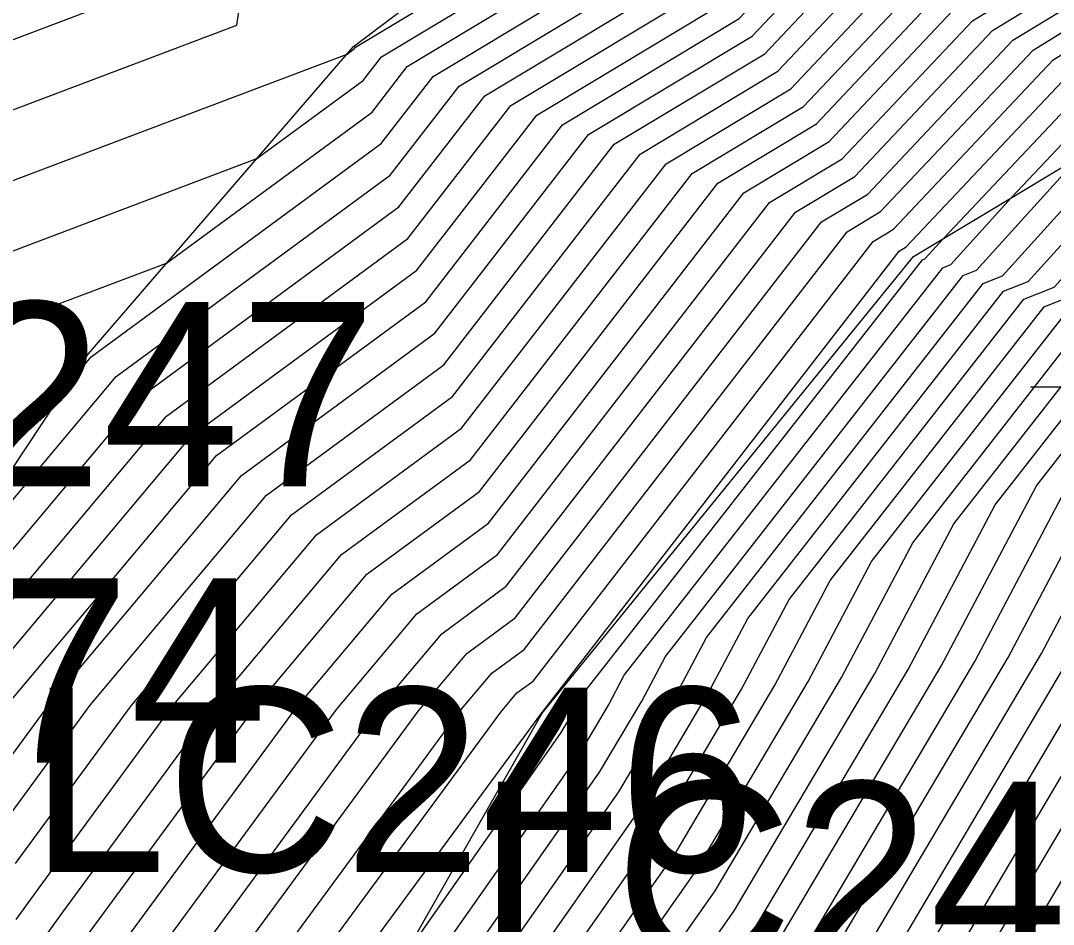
# Model space of a CAD drawing. Extents: x 2188792 to 2191981, y 386090 to 389710.
# Drawn here: x 2190295.83 to 2190309.84, y 387892.3 to 387904.56 of the extents above; entities that cross this region are included whole.
import ezdxf

# ---------------------------------------------------------------- set-up
doc = ezdxf.new("R2010")
doc.units = 0
for name, color, linetype in [('DTM Contours Major', 7, 'Continuous'), ('DTM Contours Minor', 7, 'Continuous'), ('Exist DTM Breakline Cogo Number', 7, 'Continuous'), ('Exist DTM Breakline Underwater Cogo Elevation', 7, 'Continuous'), ('Exist DTM Breakline Underwater Cogo Number', 7, 'Continuous'), ('Exist Structure Major Bridge WW Cogo Point CELL', 7, 'Continuous'), ('PH Exist DTM Breakline', 7, 'Continuous')]:
    doc.layers.add(name, color=color, linetype=linetype)

msp = doc.modelspace()

# ---------------------------------------------------------------- linework, layer by layer
at = {"layer": 'DTM Contours Major'}
for points in [[(2190291.696, 387902.783), (2190297.058, 387904.809), (2190298.027, 387911.316), (2190300.607, 387909.885), (2190303.76, 387908.036), (2190305.181, 387907.778), (2190307.935, 387909.467), (2190307.977, 387909.483), (2190308.03, 387909.494), (2190311.977, 387911.938), (2190312.33, 387912.104), (2190316.691, 387913.993), (2190317.212, 387914.16), (2190317.712, 387913.985), (2190318.455, 387913.795), (2190324.096, 387910.826), (2190326.049, 387909.554), (2190331.855, 387906.514), (2190333.682, 387905.323), (2190339.664, 387902.208)], [(2190290.916, 387895.537), (2190296.476, 387899.625), (2190296.791, 387899.999), (2190300.723, 387902.892), (2190301.429, 387903.805), (2190304.711, 387905.78), (2190305.177, 387906.274), (2190308.547, 387908.341), (2190308.879, 387908.462), (2190309.286, 387908.553), (2190312.167, 387910.336), (2190313.337, 387910.887), (2190316.213, 387912.132), (2190316.557, 387912.243), (2190317.819, 387911.801), (2190318.239, 387911.693), (2190321.418, 387910.02), (2190325.498, 387907.362), (2190328.767, 387905.65), (2190332.779, 387903.036), (2190336.142, 387901.284), (2190340.082, 387898.716)], [(2190295.661, 387895.289), (2190298.489, 387898.657), (2190301.329, 387900.747), (2190303.185, 387903.146), (2190305.582, 387904.589), (2190306.549, 387905.614), (2190309.159, 387907.215), (2190309.78, 387907.442), (2190310.543, 387907.611), (2190312.357, 387908.734), (2190314.344, 387909.67), (2190315.735, 387910.272), (2190315.902, 387910.326), (2190317.927, 387909.616), (2190318.022, 387909.591), (2190318.74, 387909.213), (2190324.948, 387905.169), (2190325.679, 387904.787), (2190331.876, 387900.748), (2190332.62, 387900.36), (2190338.807, 387896.327)], [(2190294.657, 387890.254), (2190296.123, 387892.07), (2190296.403, 387892.461), (2190298.446, 387895.241), (2190300.187, 387897.315), (2190301.936, 387898.601), (2190304.941, 387902.488), (2190306.454, 387903.398), (2190307.922, 387904.954), (2190309.772, 387906.089), (2190310.682, 387906.421), (2190311.799, 387906.669), (2190312.547, 387907.132), (2190315.072, 387908.321), (2190315.293, 387908.458), (2190315.302, 387908.461), (2190317.7, 387908.248), (2190323.501, 387904.473), (2190324.478, 387903.765), (2190330.273, 387899.993), (2190331.255, 387899.283), (2190337.045, 387895.514), (2190338.031, 387894.799)], [(2190291.704, 387875.198), (2190299.132, 387885.165), (2190301.738, 387889.014), (2190304.732, 387893.286), (2190306.066, 387895.541), (2190306.817, 387896.962), (2190309.719, 387900.675), (2190310.203, 387900.87), (2190311.527, 387902.331), (2190311.724, 387902.534), (2190312.348, 387903.175), (2190313.388, 387903.684), (2190313.81, 387903.83), (2190314.712, 387904.569), (2190315.53, 387905.078), (2190315.996, 387905.208), (2190316.603, 387905.154), (2190318.072, 387904.199), (2190323.165, 387900.511), (2190324.63, 387899.557), (2190329.727, 387895.867), (2190331.188, 387894.916), (2190336.288, 387891.223), (2190337.745, 387890.274)], [(2190292.533, 387883.765), (2190297.156, 387889.729), (2190297.87, 387890.615), (2190298.007, 387890.806), (2190301.231, 387895.193), (2190301.885, 387895.973), (2190302.543, 387896.456), (2190306.696, 387901.829), (2190307.325, 387902.207), (2190309.294, 387904.295), (2190310.384, 387904.963)], [(2190291.915, 387879.218), (2190299.178, 387888.591), (2190299.517, 387889.045), (2190299.635, 387889.22), (2190303.427, 387894.63), (2190303.807, 387895.272), (2190304.021, 387895.676), (2190308.343, 387901.207), (2190308.451, 387901.25), (2190309.272, 387902.156), (2190310.667, 387903.635)], [(2190298.361, 387877.404), (2190305.943, 387888.603), (2190307.342, 387890.599), (2190310.584, 387896.079), (2190312.411, 387899.533), (2190312.473, 387899.613), (2190312.51, 387899.628), (2190312.538, 387899.635), (2190312.924, 387900.284), (2190312.924, 387900.287), (2190312.926, 387900.289), (2190313.355, 387900.362), (2190316.725, 387897.957), (2190317.653, 387897.354), (2190317.569, 387897.205), (2190318.167, 387896.766), (2190318.593, 387896.483), (2190318.952, 387896.172), (2190319.144, 387896.04), (2190323.781, 387892.7), (2190326.092, 387891.027), (2190330.786, 387887.646), (2190333.029, 387886.024), (2190337.783, 387882.599)], [(2190292.868, 387873.396), (2190298.746, 387881.284), (2190303.841, 387888.809), (2190306.037, 387891.942), (2190308.325, 387895.81), (2190309.614, 387898.247), (2190311.096, 387900.144)]]:
    msp.add_lwpolyline(points, dxfattribs=at)
at = {"layer": 'DTM Contours Minor'}
for points in [[(2190292.733, 387902.219), (2190298.766, 387904.498), (2190299.232, 387907.63), (2190300.474, 387906.941), (2190302.442, 387905.787), (2190304.014, 387906.733), (2190304.079, 387906.801), (2190308.057, 387909.242), (2190308.158, 387909.279), (2190308.281, 387909.306), (2190312.015, 387911.618), (2190312.531, 387911.861), (2190316.596, 387913.621), (2190317.081, 387913.777), (2190317.733, 387913.548), (2190318.412, 387913.375), (2190323.561, 387910.665), (2190325.939, 387909.115), (2190331.237, 387906.341), (2190333.501, 387904.866), (2190338.96, 387902.024)], [(2190293.77, 387901.654), (2190300.261, 387904.107), (2190300.359, 387904.179), (2190300.375, 387904.2), (2190304.188, 387906.494), (2190304.353, 387906.669), (2190308.18, 387909.017), (2190308.338, 387909.075), (2190308.532, 387909.118), (2190312.053, 387911.297), (2190312.733, 387911.617), (2190316.5, 387913.249), (2190316.95, 387913.393), (2190317.755, 387913.111), (2190318.369, 387912.954), (2190323.025, 387910.504), (2190325.829, 387908.677), (2190330.62, 387906.168), (2190333.321, 387904.408), (2190338.255, 387901.839)], [(2190294.807, 387901.09), (2190299.037, 387902.689), (2190300.48, 387903.75), (2190300.726, 387904.069), (2190304.362, 387906.256), (2190304.628, 387906.538), (2190308.302, 387908.792), (2190308.518, 387908.87), (2190308.783, 387908.929), (2190312.091, 387910.977), (2190312.934, 387911.374), (2190316.404, 387912.877), (2190316.819, 387913.01), (2190317.776, 387912.675), (2190318.325, 387912.534), (2190322.489, 387910.342), (2190325.719, 387908.238), (2190330.002, 387905.996), (2190333.14, 387903.951), (2190337.551, 387901.654), (2190340.592, 387899.671)], [(2190290.468, 387896.84), (2190295.844, 387900.526), (2190297.813, 387901.27), (2190300.601, 387903.321), (2190301.078, 387903.937), (2190304.537, 387906.018), (2190304.902, 387906.406), (2190308.425, 387908.566), (2190308.699, 387908.666), (2190309.035, 387908.741), (2190312.129, 387910.657), (2190313.136, 387911.131), (2190316.309, 387912.505), (2190316.688, 387912.626), (2190317.798, 387912.238), (2190318.282, 387912.114), (2190321.954, 387910.181), (2190325.608, 387907.8), (2190329.385, 387905.823), (2190332.959, 387903.493), (2190336.846, 387901.469), (2190340.337, 387899.194)], [(2190294.371, 387896.444), (2190297.13, 387899.731), (2190300.844, 387902.463), (2190301.78, 387903.673), (2190304.885, 387905.542), (2190305.451, 387906.142), (2190308.67, 387908.116), (2190309.059, 387908.258), (2190309.537, 387908.364), (2190312.205, 387910.016), (2190313.539, 387910.644), (2190316.118, 387911.76), (2190316.426, 387911.86), (2190317.841, 387911.364), (2190318.195, 387911.273), (2190320.883, 387909.858), (2190325.388, 387906.923), (2190328.149, 387905.477), (2190332.598, 387902.578), (2190335.438, 387901.1), (2190339.827, 387898.238)], [(2190293.989, 387895.318), (2190297.47, 387899.463), (2190300.965, 387902.034), (2190302.131, 387903.542), (2190305.06, 387905.304), (2190305.726, 387906.01), (2190308.792, 387907.891), (2190309.239, 387908.054), (2190309.789, 387908.176), (2190312.243, 387909.695), (2190313.74, 387910.4), (2190316.022, 387911.388), (2190316.295, 387911.476), (2190317.863, 387910.927), (2190318.152, 387910.853), (2190320.347, 387909.697), (2190325.278, 387906.485), (2190327.532, 387905.305), (2190332.418, 387902.121), (2190334.733, 387900.915), (2190339.572, 387897.76)], [(2190294.547, 387895.308), (2190297.81, 387899.194), (2190301.087, 387901.605), (2190302.482, 387903.41), (2190305.234, 387905.065), (2190306, 387905.878), (2190308.914, 387907.666), (2190309.42, 387907.85), (2190310.04, 387907.988), (2190312.281, 387909.375), (2190313.941, 387910.157), (2190315.926, 387911.016), (2190316.164, 387911.093), (2190317.884, 387910.49), (2190318.109, 387910.432), (2190319.811, 387909.536), (2190325.168, 387906.046), (2190326.914, 387905.132), (2190332.237, 387901.663), (2190334.029, 387900.73), (2190339.317, 387897.283)], [(2190295.104, 387895.298), (2190298.149, 387898.926), (2190301.208, 387901.176), (2190302.834, 387903.278), (2190305.408, 387904.827), (2190306.275, 387905.746), (2190309.037, 387907.44), (2190309.6, 387907.646), (2190310.291, 387907.799), (2190312.319, 387909.055), (2190314.143, 387909.913), (2190315.831, 387910.644), (2190316.033, 387910.709), (2190317.906, 387910.053), (2190318.065, 387910.012), (2190319.276, 387909.375), (2190325.058, 387905.608), (2190326.296, 387904.959), (2190332.056, 387901.205), (2190333.325, 387900.545), (2190339.062, 387896.805)], [(2190295.12, 387893.785), (2190296.218, 387895.279), (2190298.829, 387898.389), (2190301.451, 387900.318), (2190303.536, 387903.015), (2190305.757, 387904.351), (2190306.824, 387905.482), (2190309.282, 387906.99), (2190309.961, 387907.238), (2190310.794, 387907.423), (2190312.395, 387908.414), (2190314.546, 387909.426), (2190315.64, 387909.9), (2190315.77, 387909.942), (2190317.949, 387909.179), (2190317.979, 387909.171), (2190318.205, 387909.052), (2190324.837, 387904.731), (2190325.061, 387904.614), (2190331.695, 387900.29), (2190331.916, 387900.175), (2190338.552, 387895.85)], [(2190295.441, 387893.454), (2190296.775, 387895.27), (2190299.168, 387898.12), (2190301.572, 387899.889), (2190303.887, 387902.883), (2190305.931, 387904.113), (2190307.098, 387905.35), (2190309.404, 387906.765), (2190310.141, 387907.034), (2190311.045, 387907.234), (2190312.433, 387908.093), (2190314.747, 387909.183), (2190315.544, 387909.528), (2190315.639, 387909.559), (2190317.511, 387908.903), (2190317.919, 387908.867), (2190324.586, 387904.528), (2190324.74, 387904.416), (2190331.402, 387900.081), (2190331.56, 387899.966), (2190338.216, 387895.633)], [(2190295.762, 387893.123), (2190297.332, 387895.26), (2190299.508, 387897.852), (2190301.693, 387899.459), (2190304.238, 387902.751), (2190306.105, 387903.874), (2190307.373, 387905.218), (2190309.527, 387906.54), (2190310.321, 387906.83), (2190311.297, 387907.046), (2190312.471, 387907.773), (2190314.949, 387908.94), (2190315.449, 387909.156), (2190315.508, 387909.175), (2190316.682, 387908.764), (2190317.846, 387908.66), (2190324.224, 387904.509), (2190324.653, 387904.199), (2190331.025, 387900.052), (2190331.458, 387899.738), (2190337.826, 387895.594)], [(2190295.773, 387892.361), (2190296.082, 387892.792), (2190297.889, 387895.251), (2190299.848, 387897.583), (2190301.815, 387899.03), (2190304.589, 387902.619), (2190306.28, 387903.636), (2190307.647, 387905.086), (2190309.649, 387906.314), (2190310.501, 387906.625), (2190311.548, 387906.858), (2190312.509, 387907.453), (2190315.15, 387908.696), (2190315.353, 387908.784), (2190315.377, 387908.792), (2190315.854, 387908.625), (2190317.773, 387908.454), (2190323.863, 387904.491), (2190324.565, 387903.982), (2190330.649, 387900.023), (2190331.356, 387899.51), (2190337.435, 387895.554), (2190338.147, 387895.038)], [(2190295.157, 387890.149), (2190296.472, 387891.779), (2190296.724, 387892.13), (2190299.003, 387895.232), (2190300.527, 387897.047), (2190302.057, 387898.172), (2190305.292, 387902.356), (2190306.628, 387903.16), (2190308.196, 387904.822), (2190309.894, 387905.864), (2190310.862, 387906.217), (2190312.05, 387906.481), (2190312.585, 387906.812), (2190314.39, 387907.662), (2190315.309, 387908.233), (2190315.349, 387908.244), (2190317.627, 387908.042), (2190323.139, 387904.454), (2190324.39, 387903.548), (2190329.897, 387899.964), (2190331.153, 387899.055), (2190336.654, 387895.474), (2190337.915, 387894.561)], [(2190295.657, 387890.044), (2190296.822, 387891.488), (2190297.045, 387891.799), (2190299.56, 387895.222), (2190300.866, 387896.778), (2190302.179, 387897.743), (2190305.643, 387902.224), (2190306.802, 387902.922), (2190308.471, 387904.691), (2190310.016, 387905.639), (2190311.042, 387906.013), (2190312.302, 387906.293), (2190312.623, 387906.492), (2190313.708, 387907.002), (2190315.324, 387908.008), (2190315.395, 387908.027), (2190317.554, 387907.835), (2190322.777, 387904.436), (2190324.303, 387903.331), (2190329.521, 387899.935), (2190331.051, 387898.827), (2190336.264, 387895.434), (2190337.799, 387894.323)], [(2190292.78, 387885.583), (2190296.156, 387889.939), (2190297.171, 387891.197), (2190297.366, 387891.468), (2190300.117, 387895.212), (2190301.206, 387896.51), (2190302.3, 387897.314), (2190305.994, 387902.092), (2190306.977, 387902.684), (2190308.745, 387904.559), (2190310.139, 387905.414), (2190311.223, 387905.809), (2190312.553, 387906.104), (2190312.661, 387906.171), (2190313.026, 387906.343), (2190315.34, 387907.782), (2190315.441, 387907.81), (2190317.481, 387907.629), (2190322.415, 387904.418), (2190324.215, 387903.114), (2190329.144, 387899.906), (2190330.949, 387898.6), (2190335.873, 387895.394), (2190337.683, 387894.084)], [(2190294.694, 387880.555), (2190299.286, 387886.717), (2190300.897, 387889.097), (2190304.21, 387893.824), (2190305.162, 387895.433), (2190305.699, 387896.447), (2190309.169, 387900.888), (2190309.502, 387901.022), (2190311.339, 387903.05), (2190311.397, 387903.109), (2190311.581, 387903.298), (2190313.027, 387904.006), (2190313.613, 387904.209), (2190314.358, 387904.819), (2190315.498, 387905.529), (2190315.904, 387905.642), (2190316.75, 387905.567), (2190318.796, 387904.235), (2190323.34, 387900.945), (2190325.382, 387899.616), (2190329.931, 387896.322), (2190331.969, 387894.996), (2190336.52, 387891.7), (2190338.555, 387890.376)], [(2190293.199, 387877.876), (2190299.209, 387885.941), (2190301.317, 387889.055), (2190304.471, 387893.555), (2190305.614, 387895.487), (2190306.258, 387896.705), (2190309.444, 387900.782), (2190309.853, 387900.946), (2190311.433, 387902.69), (2190311.561, 387902.822), (2190311.965, 387903.236), (2190313.208, 387903.845), (2190313.712, 387904.019), (2190314.535, 387904.694), (2190315.514, 387905.303), (2190315.95, 387905.425), (2190316.676, 387905.36), (2190318.434, 387904.217), (2190323.253, 387900.728), (2190325.006, 387899.586), (2190329.829, 387896.095), (2190331.578, 387894.956), (2190336.404, 387891.461), (2190338.15, 387890.325)], [(2190292.657, 387884.674), (2190296.656, 387889.834), (2190297.521, 387890.906), (2190297.687, 387891.137), (2190300.674, 387895.203), (2190301.546, 387896.241), (2190302.421, 387896.885), (2190306.345, 387901.961), (2190307.151, 387902.445), (2190309.02, 387904.427), (2190310.261, 387905.188)], [(2190292.409, 387882.855), (2190297.655, 387889.624), (2190298.22, 387890.324), (2190298.328, 387890.475), (2190301.788, 387895.184), (2190302.225, 387895.704), (2190302.664, 387896.027), (2190307.048, 387901.697), (2190307.5, 387901.969), (2190309.569, 387904.163), (2190310.506, 387904.738)], [(2190292.286, 387881.946), (2190298.155, 387889.52), (2190298.57, 387890.033), (2190298.649, 387890.144), (2190302.345, 387895.174), (2190302.565, 387895.436), (2190302.785, 387895.598), (2190307.399, 387901.565), (2190307.674, 387901.731), (2190309.843, 387904.031), (2190310.629, 387904.513)], [(2190292.162, 387881.037), (2190298.655, 387889.415), (2190298.919, 387889.742), (2190298.97, 387889.813), (2190302.902, 387895.165), (2190302.904, 387895.167), (2190302.907, 387895.169), (2190307.75, 387901.434), (2190307.848, 387901.493), (2190310.118, 387903.899)], [(2190292.038, 387880.128), (2190299.154, 387889.31), (2190299.269, 387889.451), (2190299.291, 387889.482), (2190301.002, 387891.811), (2190303.166, 387894.899), (2190303.355, 387895.218), (2190303.461, 387895.419), (2190308.067, 387901.313), (2190308.101, 387901.327), (2190308.354, 387901.606), (2190310.392, 387903.767)], [(2190291.668, 387877.4), (2190296.189, 387883.234), (2190299.363, 387887.493), (2190300.476, 387889.138), (2190303.949, 387894.092), (2190304.71, 387895.379), (2190305.139, 387896.19), (2190308.893, 387900.994), (2190309.152, 387901.098), (2190311.108, 387903.258)], [(2190291.791, 387878.309), (2190297.684, 387885.912), (2190299.44, 387888.269), (2190300.056, 387889.179), (2190303.688, 387894.361), (2190304.259, 387895.325), (2190304.58, 387895.933), (2190308.618, 387901.101), (2190308.802, 387901.174), (2190310.19, 387902.707)], [(2190293.21, 387873.182), (2190298.669, 387880.508), (2190304.261, 387888.768), (2190306.298, 387891.674), (2190308.777, 387895.864), (2190310.173, 387898.505), (2190311.371, 387900.038), (2190312.098, 387900.33), (2190312.181, 387900.351), (2190312.169, 387900.444), (2190312.613, 387900.942), (2190312.704, 387900.958), (2190317.758, 387897.35), (2190318.018, 387897.182), (2190317.994, 387897.14), (2190318.162, 387897.018), (2190318.281, 387896.938), (2190318.381, 387896.851), (2190318.435, 387896.814), (2190324.687, 387892.31), (2190325.241, 387891.91), (2190331.591, 387887.336), (2190332.028, 387887.019), (2190338.482, 387882.371)], [(2190293.551, 387872.968), (2190298.592, 387879.732), (2190304.682, 387888.727), (2190306.559, 387891.405), (2190309.229, 387895.917), (2190310.733, 387898.762), (2190311.647, 387899.931), (2190312.201, 387900.154), (2190312.383, 387900.2), (2190312.358, 387900.405), (2190312.691, 387900.779), (2190312.867, 387900.809), (2190317.5, 387897.502), (2190317.926, 387897.225), (2190317.888, 387897.156), (2190318.163, 387896.955), (2190318.359, 387896.824), (2190318.524, 387896.682), (2190318.612, 387896.621), (2190324.461, 387892.408), (2190325.454, 387891.689), (2190331.39, 387887.413), (2190332.279, 387886.77), (2190338.307, 387882.428)], [(2190298.515, 387878.956), (2190305.102, 387888.685), (2190306.82, 387891.136), (2190309.681, 387895.971), (2190311.292, 387899.019), (2190311.922, 387899.825), (2190312.304, 387899.979), (2190312.585, 387900.05), (2190312.585, 387900.051), (2190312.547, 387900.365), (2190312.769, 387900.616), (2190313.03, 387900.66), (2190317.241, 387897.653), (2190317.835, 387897.268), (2190317.782, 387897.173), (2190318.164, 387896.892), (2190318.437, 387896.71), (2190318.667, 387896.512), (2190318.79, 387896.427), (2190324.234, 387892.505), (2190325.667, 387891.469), (2190331.189, 387887.491), (2190332.529, 387886.521), (2190338.132, 387882.485)], [(2190291.5, 387874.252), (2190299.055, 387884.388), (2190302.159, 387888.973), (2190304.993, 387893.017), (2190306.518, 387895.594), (2190307.377, 387897.219), (2190309.995, 387900.569)], [(2190291.842, 387874.038), (2190298.977, 387883.612), (2190302.579, 387888.932), (2190305.254, 387892.749), (2190306.97, 387895.648), (2190307.936, 387897.476), (2190310.27, 387900.463)], [(2190298.438, 387878.18), (2190305.523, 387888.644), (2190307.081, 387890.867), (2190310.132, 387896.025), (2190311.851, 387899.276), (2190312.198, 387899.719), (2190312.407, 387899.803), (2190312.561, 387899.842), (2190312.755, 387900.167), (2190312.735, 387900.326), (2190312.847, 387900.452), (2190313.192, 387900.511), (2190316.983, 387897.805), (2190317.744, 387897.311), (2190317.675, 387897.189), (2190318.166, 387896.829), (2190318.515, 387896.596), (2190318.809, 387896.342), (2190318.967, 387896.233), (2190324.007, 387892.602), (2190325.879, 387891.248), (2190330.987, 387887.569), (2190332.779, 387886.273), (2190337.958, 387882.542)], [(2190292.184, 387873.824), (2190298.9, 387882.836), (2190303, 387888.891), (2190305.515, 387892.48), (2190307.421, 387895.702), (2190308.495, 387897.733), (2190310.545, 387900.357)], [(2190292.526, 387873.61), (2190298.823, 387882.06), (2190303.42, 387888.85), (2190305.776, 387892.211), (2190307.873, 387895.756), (2190309.055, 387897.99), (2190310.821, 387900.25)], [(2190294.919, 387872.112), (2190298.284, 387876.628), (2190306.364, 387888.562), (2190307.603, 387890.33), (2190311.036, 387896.133), (2190312.729, 387899.334), (2190312.724, 387899.452), (2190312.778, 387899.535), (2190313.168, 387900.117), (2190313.14, 387900.149), (2190313.517, 387900.213), (2190316.466, 387898.108), (2190317.561, 387897.396), (2190317.463, 387897.221), (2190318.169, 387896.704), (2190318.671, 387896.369), (2190319.095, 387896.003), (2190319.322, 387895.846), (2190323.554, 387892.797), (2190326.305, 387890.807), (2190330.585, 387887.724), (2190333.279, 387885.775), (2190337.609, 387882.657), (2190340.243, 387880.75)], [(2190295.261, 387871.898), (2190298.207, 387875.852), (2190306.784, 387888.521), (2190307.864, 387890.061), (2190311.488, 387896.187), (2190312.979, 387899.007), (2190312.968, 387899.277), (2190313.092, 387899.464), (2190313.413, 387899.945), (2190313.356, 387900.009), (2190313.68, 387900.064), (2190316.208, 387898.26), (2190317.47, 387897.439), (2190317.356, 387897.237), (2190318.17, 387896.641), (2190318.749, 387896.255), (2190319.238, 387895.833), (2190319.499, 387895.652), (2190323.327, 387892.894), (2190326.518, 387890.586), (2190330.383, 387887.802), (2190333.529, 387885.526), (2190337.434, 387882.714), (2190340.533, 387880.471)], [(2190295.603, 387871.684), (2190298.13, 387875.076), (2190307.205, 387888.48), (2190308.125, 387889.793), (2190311.94, 387896.24), (2190313.229, 387898.679), (2190313.211, 387899.102), (2190313.406, 387899.394), (2190313.659, 387899.772), (2190313.573, 387899.869), (2190313.842, 387899.915), (2190315.949, 387898.411), (2190317.379, 387897.482), (2190317.25, 387897.254), (2190318.172, 387896.578), (2190318.827, 387896.141), (2190319.38, 387895.663), (2190319.676, 387895.459), (2190323.101, 387892.992), (2190326.731, 387890.366), (2190330.182, 387887.88), (2190333.78, 387885.277), (2190337.259, 387882.771), (2190340.822, 387880.192)]]:
    msp.add_lwpolyline(points, dxfattribs=at)
at = {"layer": 'Exist Structure Major Bridge WW Cogo Point CELL'}
msp.add_lwpolyline([(2190309.533, 387899.589), (2190315.533, 387899.589), (2190312.533, 387899.589), (2190312.533, 387902.589), (2190312.533, 387896.589)], dxfattribs=at)
at = {"layer": 'PH Exist DTM Breakline'}
for points in [[(2190293.214, 387894.492), (2190293.629, 387895.324), (2190296.747, 387900.034), (2190300.35, 387904.21), (2190303.901, 387906.887), (2190307.845, 387909.633), (2190311.895, 387912.63), (2190317.116, 387915.647), (2190319.098, 387916.314)], [(2190299.535, 387889.23), (2190302.908, 387895.164), (2190307.945, 387901.361), (2190311.261, 387903.349)]]:
    msp.add_lwpolyline(points, dxfattribs=at)

# ---------------------------------------------------------------- texts
at = {"layer": 'Exist DTM Breakline Cogo Number'}
for s, p in [('LC246', (2190295.95, 387893.008)), ('LC249', (2190302.035, 387891.73))]:
    msp.add_text(s, height=2.5, dxfattribs=at).set_placement(p)
at = {"layer": 'Exist DTM Breakline Underwater Cogo Elevation'}
msp.add_text('47.74', height=2.5, dxfattribs=at).set_placement((2190290.809, 387894.492))
at = {"layer": 'Exist DTM Breakline Underwater Cogo Number'}
msp.add_text('LC247', height=2.5, dxfattribs=at).set_placement((2190290.809, 387898.242))

doc.saveas('drawing.dxf')
